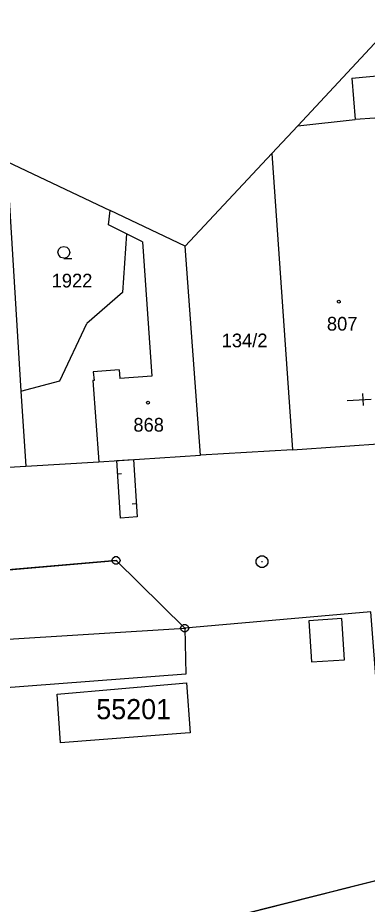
# Model space of a CAD drawing. Extents: x -777309 to -774195, y -1144706 to -1143600.
# Drawn here: x -774578.2 to -774534.8, y -1144424.8 to -1144314.9 of the extents above; entities that cross this region are included whole.
import ezdxf

# ---------------------------------------------------------------- set-up
doc = ezdxf.new("R2010")
doc.units = 0
for name, color, linetype in [('1', 7, 'Continuous'), ('11', 7, 'Continuous'), ('12', 7, 'Continuous'), ('13', 7, 'Continuous'), ('2', 7, 'Continuous'), ('3', 7, 'Continuous'), ('4', 7, 'Continuous'), ('5', 7, 'Continuous'), ('8', 7, 'Continuous')]:
    doc.layers.add(name, color=color, linetype=linetype)

msp = doc.modelspace()

# ---------------------------------------------------------------- linework, layer by layer
at = {"layer": '1'}
for p, q in [((-774543.43, -1144328.25), (-774530.94, -1144314.86)), ((-774543.43, -1144328.25), (-774546.65, -1144331.68)), ((-774546.65, -1144331.68), (-774557.42, -1144343.19)), ((-774546.65, -1144331.68), (-774544.1, -1144368.44)), ((-774579.6, -1144332.7), (-774566.76, -1144338.77)), ((-774579.6, -1144332.7), (-774577.83, -1144361.19)), ((-774566.97, -1144340.56), (-774566.76, -1144338.77)), ((-774557.42, -1144343.19), (-774566.76, -1144338.77)), ((-774564.73, -1144341.67), (-774566.97, -1144340.56)), ((-774564.73, -1144341.67), (-774565.2, -1144348.95)), ((-774555.52, -1144369.12), (-774557.42, -1144343.19)), ((-774565.2, -1144348.95), (-774569.66, -1144352.79)), ((-774573.01, -1144359.88), (-774569.66, -1144352.79)), ((-774577.83, -1144361.19), (-774573.01, -1144359.88)), ((-774577.83, -1144361.19), (-774577.22, -1144370.46)), ((-774544.1, -1144368.44), (-774520.05, -1144366.79)), ((-774544.1, -1144368.44), (-774555.52, -1144369.12)), ((-774568.15, -1144369.92), (-774555.52, -1144369.12)), ((-774581.64, -1144370.74), (-774577.22, -1144370.46)), ((-774577.22, -1144370.46), (-774568.15, -1144369.92)), ((-774647.24, -1144389.17), (-774566.01, -1144382.16)), ((-774566.01, -1144382.16), (-774557.48, -1144390.57)), ((-774534.35, -1144388.53), (-774557.48, -1144390.57)), ((-774657.29, -1144396.79), (-774557.48, -1144390.57)), ((-774557.48, -1144390.57), (-774557.34, -1144396.28)), ((-774557.34, -1144396.28), (-774619.26, -1144400.93)), ((-774550.57, -1144426.11), (-774492.93, -1144411.59))]:
    msp.add_line(p, q, dxfattribs=at)
at = {"layer": '11'}
for points in [[(-774454, -1144408.27), (-774452.44, -1144397.95), (-774456.92, -1144386.42), (-774457.58, -1144385.44), (-774458.5, -1144384.56), (-774459.6, -1144384.13), (-774460.83, -1144383.97), (-774499.85, -1144386.91), (-774499.44, -1144392.21), (-774509.66, -1144392.96), (-774509.38, -1144396.79), (-774523, -1144397.9), (-774522.96, -1144398.45), (-774526.11, -1144398.68), (-774533.55, -1144399.23), (-774534.35, -1144388.53), (-774557.48, -1144390.57), (-774566.01, -1144382.16), (-774647.24, -1144389.17)], [(-774454, -1144408.27), (-774492.93, -1144411.59), (-774550.57, -1144426.11), (-774550.13, -1144433.51), (-774643.48, -1144453.01), (-774648.56, -1144453.29), (-774652.59, -1144453.21), (-774659.68, -1144452.39), (-774671.53, -1144449.5), (-774677.59, -1144447.3), (-774684.17, -1144444.45), (-774696.63, -1144438.42), (-774701.94, -1144435.76), (-774705.42, -1144434.73), (-774709.64, -1144434.17), (-774760.86, -1144436.38), (-774828.33, -1144440.79)]]:
    msp.add_lwpolyline(points, dxfattribs=at)
msp.add_lwpolyline([(-774558.16, -1144397.43), (-774557.25, -1144397.35), (-774556.8, -1144403.52), (-774557.42, -1144403.57), (-774572.91, -1144404.77), (-774573.34, -1144398.73)], close=True, dxfattribs=at)
at = {"layer": '12'}
for p, q in [((-774543.43, -1144328.25), (-774536.33, -1144327.5)), ((-774533.88, -1144327.33), (-774536.33, -1144327.5)), ((-774543.43, -1144328.25), (-774546.65, -1144331.68)), ((-774546.65, -1144331.68), (-774544.1, -1144368.44)), ((-774566.97, -1144340.56), (-774566.76, -1144338.77)), ((-774557.42, -1144343.19), (-774566.76, -1144338.77)), ((-774564.73, -1144341.67), (-774566.97, -1144340.56)), ((-774562.73, -1144342.67), (-774564.73, -1144341.67)), ((-774562.73, -1144342.67), (-774561.57, -1144359.29)), ((-774555.52, -1144369.12), (-774557.42, -1144343.19)), ((-774565.63, -1144358.54), (-774568.86, -1144358.76)), ((-774568.86, -1144358.76), (-774568.75, -1144359.83)), ((-774565.63, -1144358.54), (-774565.55, -1144359.59)), ((-774568.75, -1144359.83), (-774568.9, -1144359.84)), ((-774568.9, -1144359.84), (-774568.15, -1144369.92)), ((-774561.57, -1144359.29), (-774565.55, -1144359.59)), ((-774544.1, -1144368.44), (-774520.05, -1144366.79)), ((-774568.15, -1144369.92), (-774555.52, -1144369.12))]:
    msp.add_line(p, q, dxfattribs=at)
at = {"layer": '13'}
for p, q in [((-774565.93, -1144369.78), (-774563.86, -1144369.65)), ((-774565.48, -1144376.9), (-774565.93, -1144369.78)), ((-774563.86, -1144369.65), (-774563.4, -1144376.77)), ((-774565.83, -1144371.41), (-774565.33, -1144371.38)), ((-774563.51, -1144375.14), (-774564, -1144375.17)), ((-774563.4, -1144376.77), (-774565.48, -1144376.9))]:
    msp.add_line(p, q, dxfattribs=at)
at = {"layer": '3'}
msp.add_lwpolyline([(-774572.49, -1144344.69), (-774572.87, -1144344.59), (-774573.14, -1144344.32), (-774573.24, -1144343.95), (-774573.14, -1144343.58), (-774572.87, -1144343.31), (-774572.5, -1144343.21), (-774572.13, -1144343.31), (-774571.86, -1144343.58), (-774571.76, -1144343.96), (-774571.86, -1144344.34), (-774572.13, -1144344.61), (-774572.51, -1144344.71), (-774571.51, -1144344.71)], dxfattribs=at)
at = {"layer": '4'}
for p, q in [((-774536.72, -1144322.35), (-774531.56, -1144321.88)), ((-774536.72, -1144322.35), (-774536.33, -1144327.5)), ((-774543.43, -1144328.25), (-774536.33, -1144327.5)), ((-774533.88, -1144327.33), (-774536.33, -1144327.5)), ((-774562.73, -1144342.67), (-774564.73, -1144341.67)), ((-774562.73, -1144342.67), (-774561.57, -1144359.29)), ((-774565.63, -1144358.54), (-774568.86, -1144358.76)), ((-774568.86, -1144358.76), (-774568.75, -1144359.83)), ((-774565.63, -1144358.54), (-774565.55, -1144359.59)), ((-774568.75, -1144359.83), (-774568.9, -1144359.84)), ((-774568.9, -1144359.84), (-774568.15, -1144369.92)), ((-774561.57, -1144359.29), (-774565.55, -1144359.59)), ((-774537.96, -1144389.35), (-774542.07, -1144389.67)), ((-774537.62, -1144394.47), (-774537.96, -1144389.35)), ((-774542.07, -1144389.67), (-774541.75, -1144394.74)), ((-774541.75, -1144394.74), (-774537.62, -1144394.47))]:
    msp.add_line(p, q, dxfattribs=at)
at = {"layer": '5'}
for p, q in [((-774537.3, -1144362.34), (-774534.31, -1144362.15)), ((-774535.26, -1144362.96), (-774535.35, -1144361.46))]:
    msp.add_line(p, q, dxfattribs=at)
for points in [[(-774538.34, -1144349.9), (-774538.24, -1144349.92), (-774538.19, -1144350.01), (-774538.17, -1144350.07), (-774538.19, -1144350.16), (-774538.27, -1144350.23), (-774538.34, -1144350.24), (-774538.43, -1144350.21), (-774538.49, -1144350.15), (-774538.51, -1144350.07), (-774538.49, -1144349.98), (-774538.41, -1144349.91)], [(-774562.04, -1144362.43), (-774561.94, -1144362.45), (-774561.89, -1144362.54), (-774561.87, -1144362.6), (-774561.89, -1144362.69), (-774561.97, -1144362.76), (-774562.04, -1144362.77), (-774562.13, -1144362.74), (-774562.19, -1144362.68), (-774562.21, -1144362.6), (-774562.19, -1144362.51), (-774562.11, -1144362.44)]]:
    msp.add_lwpolyline(points, close=True, dxfattribs=at)
at = {"layer": '8'}
for p, q in [((-774566.13, -1144382.16), (-774565.89, -1144382.16)), ((-774547.93, -1144382.31), (-774547.83, -1144382.31)), ((-774557.6, -1144390.57), (-774557.36, -1144390.57))]:
    msp.add_line(p, q, dxfattribs=at)
for points in [[(-774565.86, -1144381.68), (-774565.61, -1144381.86), (-774565.51, -1144382.15), (-774565.61, -1144382.44), (-774565.86, -1144382.62), (-774566.17, -1144382.62), (-774566.42, -1144382.44), (-774566.52, -1144382.15), (-774566.42, -1144381.86), (-774566.17, -1144381.68)], [(-774547.69, -1144381.59), (-774547.35, -1144381.78), (-774547.16, -1144382.12), (-774547.16, -1144382.51), (-774547.35, -1144382.85), (-774547.69, -1144383.04), (-774548.08, -1144383.04), (-774548.42, -1144382.85), (-774548.61, -1144382.51), (-774548.61, -1144382.12), (-774548.42, -1144381.78), (-774548.08, -1144381.59)], [(-774557.33, -1144390.09), (-774557.08, -1144390.27), (-774556.98, -1144390.56), (-774557.08, -1144390.85), (-774557.33, -1144391.03), (-774557.64, -1144391.03), (-774557.89, -1144390.85), (-774557.99, -1144390.56), (-774557.89, -1144390.27), (-774557.64, -1144390.09)]]:
    msp.add_lwpolyline(points, close=True, dxfattribs=at)

# ---------------------------------------------------------------- texts
at = {"layer": '11'}
msp.add_text('55201', height=2.5, dxfattribs=at).set_placement((-774568.47, -1144401.85))
at = {"layer": '2'}
for s, p in [('1922', (-774574.01, -1144348.31)), ('807', (-774539.82, -1144353.66)), ('134/2', (-774552.89, -1144355.73)), ('868', (-774563.86, -1144366.19))]:
    msp.add_text(s, height=1.7, dxfattribs=at).set_placement(p)

doc.saveas('drawing.dxf')
